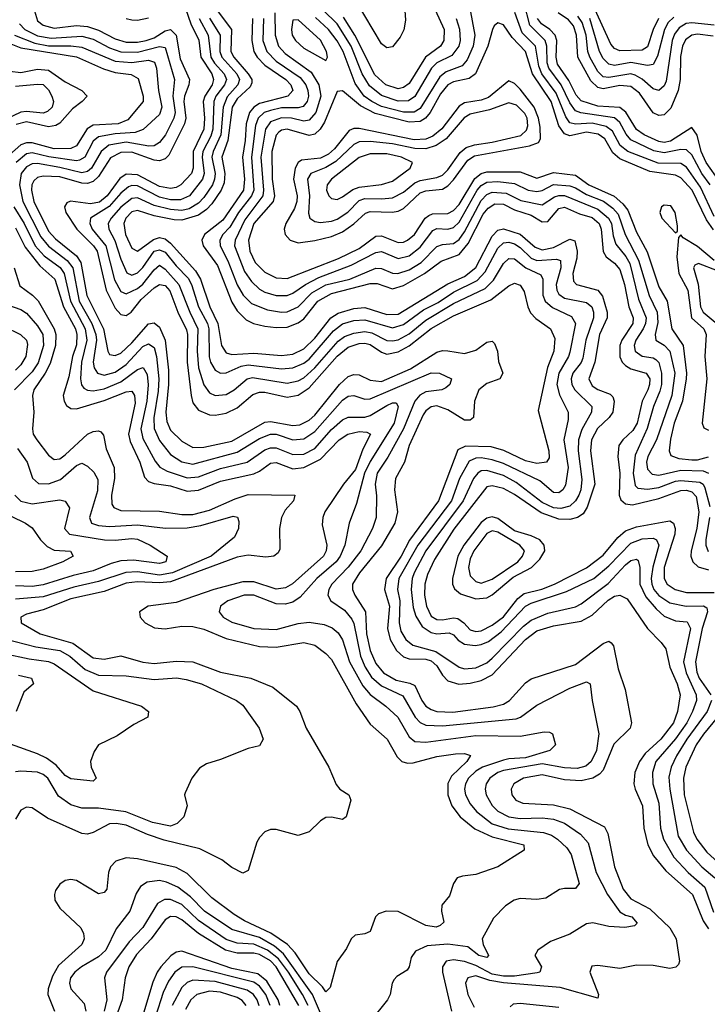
# Model space of a CAD drawing. Header units: inches. Extents: x 501365 to 657855, y 482276 to 547543.
# Tile 581 of 656: x 591986 to 594465, y 514534 to 518085. Entities that reach past the tile are written whole.
import ezdxf

# ---------------------------------------------------------------- set-up
doc = ezdxf.new("R2010")
doc.units = ezdxf.units.IN
doc.header["$MEASUREMENT"] = 0
doc.layers.add('A5591', color=7, linetype='Continuous')

msp = doc.modelspace()

# ---------------------------------------------------------------- linework, layer by layer
at = {"layer": 'A5591', "color": 5}
for points, elevation in [([(592017, 518190), (592050, 518081.4), (592070, 518065.5), (592110, 518054.1), (592190, 518064.2), (592230, 518061), (592270, 518047.5), (592330, 518016.3), (592370, 518004.5), (592410, 518003.6), (592442.1, 518010), (592470, 518020.1), (592510, 518045.2), (592529.4, 518049.4), (592549.8, 518029.8), (592564.4, 517944.4), (592598.2, 517870), (592595.7, 517850), (592579.9, 517810), (592578, 517790), (592584.4, 517730), (592580.4, 517710), (592523.8, 517596.2), (592510, 517583.5), (592490, 517576.8), (592470, 517579.2), (592390, 517607.9), (592350, 517606.7), (592313.4, 517586.6), (592270, 517520.2), (592250, 517501.1), (592230, 517494.2), (592210, 517495.4), (592130, 517519.1), (592070, 517521.5), (592050, 517516.5), (592036.2, 517503.8), (592029.3, 517490), (592028, 517470), (592036.4, 517430), (592090, 517322.5), (592114.8, 517294.8), (592190, 517233.3), (592206.5, 517210), (592227.6, 517090), (592287.9, 516970), (592303.4, 516890), (592310, 516877.8), (592330, 516874.1), (592350, 516882.8), (592390, 516919.8), (592450, 516987.8), (592470, 516992.4), (592490, 516976.5), (592510.7, 516930), (592521.8, 516821.8), (592522.7, 516770), (592513, 516670), (592515.7, 516635.7), (592530, 516605.1), (592570, 516564.9), (592610, 516542.4), (592650, 516543.1), (592750, 516565.1), (592870, 516633.4), (592890, 516636.6), (592970, 516621.6), (592996.3, 516623.7), (593030, 516640.8), (593050, 516658.8), (593138.3, 516770), (593170, 516798.7), (593190, 516805.9), (593210, 516804.1), (593250, 516785), (593290, 516780.6), (593394.4, 516825.6), (593490, 516886.1), (593510, 516891.9), (593530, 516891.2), (593590, 516881.6), (593630, 516892.9), (593670, 516922.5), (593690, 516926.2), (593698, 516918), (593708.6, 516890), (593712.2, 516852.2), (593727.7, 516810), (593717.3, 516790), (593670, 516772.7), (593641.3, 516750), (593625.5, 516710), (593621.7, 516650), (593610, 516640.7), (593590, 516641.4), (593530, 516678.8), (593490, 516692.4), (593470, 516689.6), (593450, 516675.1), (593440.1, 516659.9), (593390.1, 516550), (593372.8, 516490), (593340.6, 516430), (593336.9, 516390), (593347.9, 516310), (593338.1, 516270), (593290, 516187.6), (593211.2, 516090), (593186.3, 516050), (593186, 516030), (593194.4, 516010), (593232.1, 515950), (593235.9, 515870), (593249.8, 515810), (593270, 515763.7), (593297.1, 515730), (593343.6, 515703.6), (593392.6, 515692.6), (593410, 515684.1), (593435.3, 515630), (593450.1, 515610), (593470, 515597), (593490, 515590.9), (593547.6, 515587.6), (593692.7, 515607.3), (593730, 515616.8), (593751.9, 515630), (593810, 515694), (593830, 515708.2), (593990, 515760.3), (594090, 515835.2), (594110, 515843.9), (594118.3, 515838.3), (594126.9, 515826.9), (594144, 515744), (594169.5, 515670), (594191.7, 515550), (594186.9, 515530), (594127.9, 515472.1), (594090, 515378.2), (594076.1, 515363.9), (594052.5, 515350), (594010, 515339.8), (593950, 515343.3), (593870, 515361.6), (593802, 515350), (593767.7, 515330), (593757.8, 515310), (593759.8, 515290), (593775.2, 515270), (593800.1, 515260.1), (593910, 515254.2), (593970, 515239.7), (594094.9, 515174.9), (594106.9, 515150), (594131.1, 515030), (594161.4, 514950), (594190, 514915), (594258.4, 514878.4), (594330.7, 514810), (594352.7, 514770), (594365.3, 514690), (594361.8, 514678.2), (594352.2, 514667.8), (594330, 514663.7), (594270, 514674), (594210, 514675.1), (594150, 514663.1), (594070, 514674.2), (594048.6, 514671.4), (594041.4, 514650), (594072.7, 514570), (594070, 514557), (593934.7, 514594.7), (593730, 514611.8), (593680.6, 514620.6), (593630, 514636.5), (593601.1, 514630), (593593.7, 514610), (593601.9, 514570), (593624.5, 514524.5)], 2480), ([(592573.8, 518153.8), (592603, 518070), (592631.5, 518011.5), (592638.8, 517950), (592678.4, 517890), (592684.9, 517870), (592679.5, 517850), (592653.4, 517810), (592646.8, 517790), (592652.5, 517730), (592650.2, 517690), (592611.1, 517610), (592611.3, 517550), (592605.1, 517530), (592567.2, 517490), (592550, 517479.7), (592530, 517476.1), (592490, 517483.2), (592410, 517525.6), (592370, 517527.9), (592347.2, 517512.8), (592300.6, 517450), (592273.1, 517426.9), (592241.2, 517421.2), (592169, 517431), (592155, 517425), (592147.2, 517410), (592152.2, 517390), (592192.2, 517330), (592251.3, 517270), (592265.4, 517250), (592297.5, 517110), (592330, 517045.4), (592350, 517021.7), (592370, 517018.3), (592388, 517030), (592424.2, 517075.8), (592470, 517118.4), (592490, 517130.5), (592510, 517126.1), (592526.9, 517106.9), (592556.3, 517030), (592587, 516967), (592590.6, 516950), (592589.2, 516850), (592603.6, 516730), (592610, 516703.2), (592630, 516677.6), (592670, 516660.2), (592690, 516658.8), (592730, 516665.8), (592770, 516685.9), (592826.2, 516733.8), (592850, 516742.2), (592870, 516742), (592950, 516723.4), (592990, 516730.8), (593030, 516757.5), (593130, 516871.6), (593170, 516904.1), (593210, 516917.3), (593230, 516918.5), (593250, 516913.6), (593290, 516885.9), (593310, 516879.3), (593350, 516887.6), (593390, 516909.6), (593470, 516971.5), (593550, 517017.4), (593684.7, 517075.3), (593750, 517125.2), (593770, 517135), (593790, 517127.8), (593804.8, 517104.8), (593818.1, 517050), (593828, 517028), (593847.3, 517007.3), (593899.8, 516970), (593915.1, 516935.1), (593912, 516890), (593889.4, 516830.6), (593855.8, 516675.8), (593894, 516530), (593894.4, 516505.6), (593885.8, 516490), (593850, 516484.1), (593810, 516493.9), (593731.2, 516531.2), (593685.3, 516545.3), (593592.7, 516547.3), (593565.9, 516534.1), (593495.6, 516350), (593391.8, 516208.2), (593360.8, 516150), (593306.6, 516070), (593300.8, 516030), (593318.9, 515970), (593312.3, 515890), (593321.8, 515850), (593344.1, 515810), (593370, 515787.9), (593390, 515780.4), (593450, 515779.1), (593470, 515773.2), (593490, 515754.7), (593510, 515721.6), (593530, 515701.5), (593569.3, 515689.3), (593610, 515692), (593650, 515701.7), (593690, 515722.4), (593810, 515850.3), (593850, 515880.8), (593910, 515899.5), (594010, 515915.5), (594050, 515937.8), (594108.1, 515991.9), (594130, 516006.5), (594150, 516009.3), (594176.6, 515996.6), (594249.6, 515889.6), (594299.3, 515839.3), (594315.8, 515815.8), (594329.7, 515750), (594356.3, 515690), (594367.5, 515650), (594358.2, 515590), (594343.5, 515550), (594297.8, 515490), (594241.5, 515438.5), (594221, 515410), (594203.8, 515370), (594199.9, 515330), (594204.6, 515310), (594231.9, 515250), (594236.3, 515170), (594250.4, 515110), (594270.9, 515070), (594315.4, 515015.4), (594411.4, 514930), (594450, 514835.6), (594470, 514806.8)], 2520), ([(593471.2, 518150), (593516.5, 518050), (593515.5, 518010), (593502.7, 517990), (593448.7, 517950), (593390, 517855.7), (593370, 517840.6), (593350, 517836.1), (593306.5, 517850), (593265.9, 517885.9), (593194.4, 518030), (593153.8, 518093.8)], 2620), ([(593370.4, 518170.4), (593376.5, 518083.5), (593370.8, 518049.2), (593358, 518022), (593330, 517987.6), (593310, 517983.4), (593290, 517998.4), (593200.4, 518150)], 2580), ([(594475.6, 517490), (594445.1, 517530), (594410, 517597.4), (594390, 517616.2), (594370, 517616.7), (594310, 517604.8), (594272.6, 517612.6), (594190, 517651.6), (594172.4, 517672.4), (594150, 517714.4), (594131.1, 517731.1), (594009.5, 517749.5), (593990, 517756.9), (593970, 517785.4), (593938.5, 517850), (593893.9, 517910), (593887.8, 517930), (593886.3, 517990), (593880.6, 518010), (593825.1, 518065.1), (593805.3, 518145.3)], 2640), ([(592698.1, 518118.1), (592749.1, 518050), (592747.5, 517970), (592757.7, 517950), (592810, 517890), (592823.1, 517870), (592822.9, 517857.1), (592816.8, 517843.2), (592770, 517800.4), (592752.1, 517770), (592736.7, 517650), (592715, 517590), (592725.5, 517530), (592723.4, 517496.6), (592711.7, 517470), (592678.5, 517421.5), (592659.5, 517400.5), (592630, 517380.4), (592570, 517362), (592542.9, 517362.9), (592470, 517378.4), (592410, 517397.4), (592390, 517391.8), (592368.4, 517370), (592360.9, 517350), (592366.6, 517310), (592390, 517260.7), (592410, 517250.1), (592468, 517292), (592490, 517299.3), (592510, 517295.4), (592530, 517279.2), (592619.1, 517179.1), (592637.8, 517150), (592670.7, 517050), (592699.7, 516990), (592713.6, 516910), (592730, 516883.5), (592750, 516877.6), (592830, 516882.1), (592930, 516874.2), (592970, 516879.5), (593010, 516897.9), (593050, 516936.7), (593107.4, 517010), (593133.6, 517026.4), (593190, 517043.3), (593230, 517047.8), (593310, 517022.5), (593350, 517023.5), (593530, 517133.2), (593590, 517158.7), (593630, 517191.4), (593690, 517304.7), (593710, 517326.5), (593730, 517331.1), (593790, 517311.5), (593844.9, 517264.9), (593870, 517255.8), (593910, 517264.2), (593970, 517293.8), (593987.2, 517287.2), (593996.3, 517250), (593994.7, 517225.3), (593980.4, 517170), (593982.4, 517142.4), (593993, 517130), (594070, 517109.4), (594087.9, 517087.9), (594104.1, 517030), (594103.7, 517010), (594076.2, 516950), (594059.9, 516850), (594038.1, 516790), (594050, 516765.1), (594070, 516751.4), (594115.1, 516735.1), (594125.1, 516725.1), (594129.7, 516710), (594124.6, 516670), (594111.3, 516650), (594068.9, 516611.1), (594047.1, 516570), (594043.9, 516530), (594059.3, 516410), (594032.6, 516327.4), (594017.1, 516302.9), (593997.6, 516290), (593970, 516282.7), (593930, 516283.7), (593866.3, 516306.3), (593770, 516372.8), (593730, 516394.9), (593690, 516404.7), (593670, 516400.1), (593551.6, 516248.4), (593481.5, 516138.5), (593455.9, 516084.1), (593446.3, 516050), (593445.9, 516010), (593452.2, 515970), (593470, 515933.6), (593490, 515921.7), (593510, 515920.5), (593550, 515928.4), (593565.8, 515925.8), (593587.7, 515910), (593610, 515885.1), (593630, 515878.6), (593650, 515880.9), (593690, 515901.4), (593730, 515932.2), (593782.3, 515997.7), (593804.4, 516015.6), (593868.1, 516031.9), (593914.2, 516050), (594030, 516108), (594090, 516154.2), (594142, 516218), (594170, 516241.3), (594210, 516256.5), (594315.2, 516275.2), (594330, 516277.6), (594343.5, 516270), (594349, 516250), (594347.8, 516230), (594309.1, 516109.1), (594310, 516070), (594321, 516050), (594349.7, 516029.7), (594390, 516018.9), (594490, 516019.6)], 2580), ([(592905.9, 518110), (592906.5, 518030), (592919.2, 517990), (592943.3, 517963.3), (593036.2, 517896.2), (593064, 517850), (593071.4, 517810), (593054.1, 517750), (593030, 517723.4), (593010, 517719.8), (592965.4, 517730), (592929.1, 517730.9), (592890, 517716.8), (592871.4, 517690), (592855.3, 517590), (592865, 517470), (592862.5, 517450), (592797.1, 517363), (592762.2, 517290), (592760.8, 517270), (592796.6, 517176.6), (592821.1, 517141.1), (592850, 517113.8), (592870, 517102.4), (592910, 517090.1), (592950, 517090.9), (592970, 517098.7), (593015.7, 517130), (593064.5, 517155.5), (593180.4, 517199.6), (593270, 517246.1), (593290, 517249.2), (593350, 517223.9), (593390, 517233.6), (593430, 517265.2), (593475, 517325), (593490, 517332.4), (593530, 517329.5), (593550, 517335.8), (593570, 517355.5), (593634.9, 517470), (593650, 517487.6), (593670, 517499.1), (593710, 517502), (593770, 517495), (593818.8, 517470), (593850, 517465.1), (593870, 517469.8), (593910, 517491.2), (593970, 517486.4), (593990, 517479.2), (594030, 517454.4), (594090.9, 517430.9), (594125.1, 517405.1), (594143.7, 517383.7), (594169.3, 517310), (594217.7, 517217.7), (594255, 517090), (594284.3, 517030), (594286.9, 516993.1), (594276.8, 516950), (594279.4, 516930), (594310, 516912), (594330, 516890.1), (594347.9, 516810), (594337.9, 516730), (594281.6, 516570), (594250.7, 516510), (594246.1, 516490), (594250, 516464.6), (594266.7, 516446.7), (594290, 516442.4), (594370, 516460.3), (594450, 516458.5), (594470, 516450.4)], 2660), ([(593607.8, 518132.2), (593627.1, 518030), (593621.1, 517990), (593599.6, 517940.4), (593580.8, 517919.2), (593523.3, 517896.7), (593500.5, 517879.5), (593430, 517765.5), (593408.1, 517751.9), (593370, 517751.8), (593290, 517772.7), (593255, 517790), (593228.4, 517810), (593195.1, 517855.2), (593151.8, 517970), (593130, 518008.5), (593099.1, 518050), (593052.7, 518092.7)], 2660), ([(593559.4, 518090), (593571.1, 518051.1), (593574.1, 518010), (593569.2, 517990), (593543.7, 517956.3), (593490.4, 517929.6), (593470.1, 517910), (593410, 517808), (593387.1, 517792.9), (593350, 517790.8), (593290, 517811.8), (593246.5, 517846.5), (593220.6, 517890), (593180.6, 517990), (593130.2, 518070), (593079.5, 518119.5)], 2640), ([(594490, 517375.2), (594441.3, 517481.3), (594390, 517553.1), (594370, 517566.9), (594288.4, 517568.4), (594178.5, 517610), (594151.6, 517631.6), (594123.7, 517683.7), (594100.4, 517700.4), (594050, 517712), (593990, 517708.6), (593970, 517713.1), (593955.4, 517735.4), (593919.8, 517819.8), (593868.8, 517890), (593858.2, 517918.2), (593845.5, 517990), (593798.1, 518038.1), (593770.9, 518110.9)], 2660), ([(594486.2, 518026.2), (594430, 518033), (594410, 518029.9), (594387.2, 518012.8), (594376.3, 517990), (594368.1, 517951.9), (594366.9, 517870), (594359.9, 517830), (594333.3, 517766.7), (594310, 517742.2), (594290, 517739.8), (594270, 517749.6), (594220.3, 517820.3), (594190, 517844.8), (594150, 517847.5), (594090, 517835.9), (594070, 517840.7), (594044.7, 517864.7), (593998.2, 517950), (593993.3, 518030), (593982.8, 518062.8), (593965.2, 518085.2), (593927.6, 518110)], 2580), ([(594289.4, 518090), (594270.4, 518050), (594250, 517987.8), (594230, 517975.6), (594150, 517972.5), (594130, 517981.3), (594117, 517997), (594060.8, 518120.8)], 2520), ([(592632.9, 518090), (592665.5, 518030), (592675.4, 517950), (592688.6, 517928.6), (592723.3, 517890), (592730.8, 517870), (592723.9, 517850), (592693.3, 517810), (592685.5, 517790), (592682.3, 517690), (592675.4, 517664.6), (592645.6, 517610), (592643.1, 517590), (592651.2, 517530), (592645, 517510), (592597.9, 517450), (592565, 517435), (592530, 517436), (592490, 517445), (592410, 517485.9), (592390, 517487.1), (592377.5, 517482.5), (592350, 517459.7), (592308.3, 517411.7), (592241, 517370), (592238.4, 517350), (592247.2, 517330), (592296.1, 517270), (592327.2, 517147.2), (592350, 517105.3), (592370, 517096.2), (592410, 517115.9), (592430, 517130.9), (592470, 517183), (592490, 517200.3), (592510, 517185.8), (592559.8, 517130), (592598.7, 517030), (592628, 516970), (592626.1, 516890), (592630.5, 516830), (592650, 516768), (592670, 516739.6), (592690, 516730.1), (592730, 516733), (592758.5, 516750), (592805.4, 516790), (592825, 516795), (592950, 516774.7), (592990, 516782.4), (593010, 516794.1), (593050, 516830), (593133.9, 516926.1), (593157.1, 516942.9), (593190, 516954.9), (593230, 516960.8), (593255.4, 516955.4), (593310, 516928.5), (593330, 516926.5), (593350, 516931.2), (593390, 516952.7), (593450, 517001.6), (593550, 517062.1), (593663.8, 517116.2), (593694.4, 517145.6), (593730, 517205.9), (593750, 517223.6), (593770, 517222.3), (593810.8, 517190.8), (593864.8, 517164.8), (593871.9, 517150), (593871.8, 517091.8), (593880.2, 517070), (593907.1, 517047.1), (593975.4, 517015.4), (593990.4, 516990), (593970, 516886.2), (593964.8, 516870), (593929.5, 516810.5), (593922.8, 516770), (593931.9, 516731.9), (593963.1, 516670), (593963.3, 516643.3), (593948, 516570), (593963.7, 516470), (593953.8, 516406.2), (593944.6, 516390), (593930, 516379.1), (593910, 516380.4), (593861.6, 516421.6), (593730, 516485), (593690, 516498.2), (593650, 516505.1), (593630, 516504), (593606.4, 516493.6), (593571.6, 516430), (593542.9, 516350), (593421.1, 516190), (593352.7, 516070), (593347.6, 516030), (593356.3, 515990), (593354.4, 515910), (593360.4, 515880.4), (593377.5, 515850), (593403.7, 515830), (593486.1, 515806.1), (593570, 515749.7), (593590, 515743.9), (593630, 515747.4), (593670, 515766.2), (593690, 515782.7), (593802.4, 515897.6), (593830, 515919.8), (593890, 515944.8), (593990, 515968.3), (594010, 515978.2), (594108, 516052), (594170, 516119.4), (594190, 516134.9), (594210, 516139.3), (594215.4, 516135.4), (594221.7, 516110), (594222.1, 516050), (594243.4, 516003.4), (594280.4, 515960.3), (594310, 515934.1), (594350, 515917.6), (594393.2, 515913.2), (594404.3, 515890), (594378.9, 515770), (594389, 515730), (594424.9, 515650), (594426.2, 515630), (594412.3, 515590), (594391.7, 515550), (594350, 515491.2), (594280.2, 515410), (594267.7, 515370), (594269.4, 515330), (594290, 515259.5), (594296.5, 515170), (594306.7, 515130), (594344.8, 515064.8), (594396, 515010), (594456.5, 514956.5), (594487, 514867)], 2540), ([(592670, 518090.5), (592708.9, 518030), (592707.6, 517970), (592715, 517950), (592768.7, 517890), (592778, 517870), (592772.3, 517850), (592733.5, 517806.5), (592719.4, 517770), (592710.5, 517670), (592682.7, 517610), (592678.8, 517590), (592690, 517530), (592688.4, 517510), (592680.6, 517490), (592650, 517443.4), (592630, 517423.4), (592596.3, 517403.7), (592570, 517397.6), (592530, 517401.3), (592470, 517415.7), (592410, 517442.5), (592390, 517440.1), (592350, 517409.4), (592315.5, 517370), (592304.7, 517350), (592306.8, 517330), (592328.7, 517288.7), (592350, 517221.5), (592372.2, 517172.2), (592390, 517164.1), (592410, 517172.2), (592430, 517192.1), (592470, 517250), (592490, 517255.7), (592510, 517246.6), (592550, 517197.1), (592593.2, 517153.2), (592605.1, 517130), (592630.2, 517050), (592662.3, 516990), (592667.5, 516970), (592669.3, 516869.3), (592673.8, 516850), (592690, 516821.3), (592710, 516810.5), (592730, 516811.2), (592784, 516836), (592810, 516840.4), (592930, 516826.2), (592970, 516829.3), (593010, 516846), (593030, 516861.4), (593117.1, 516962.9), (593150, 516987.8), (593190, 517000), (593230, 517003), (593330, 516974.1), (593370, 516985.6), (593441.7, 517038.3), (593494.4, 517065.6), (593550, 517103), (593635.2, 517144.8), (593664.4, 517175.6), (593710, 517261.5), (593730, 517280.2), (593750, 517282.5), (593770, 517276.5), (593790, 517264.1), (593830, 517225.6), (593850, 517217.3), (593921.6, 517221.6), (593936.4, 517216.4), (593937.1, 517190), (593920.3, 517130), (593922.1, 517110), (593930, 517095.6), (593950, 517081.4), (594030, 517064.9), (594048.4, 517050), (594054.9, 517030), (594054.4, 517010), (594026.7, 516930), (594015.8, 516864.2), (594010, 516849.1), (593980.8, 516810), (593973.8, 516790), (593976.6, 516770), (593987.8, 516750), (594048.6, 516690), (594047.6, 516670), (594013.1, 516606.9), (594000.4, 516570), (594000, 516530), (594012.5, 516427.5), (594009.3, 516390), (594001.6, 516370), (593990, 516349.6), (593968.9, 516331.1), (593937.2, 516322.8), (593910, 516325.1), (593870, 516344), (593775.7, 516415.7), (593730, 516441.6), (593670, 516459.1), (593650, 516457.8), (593637.2, 516450), (593622.4, 516430), (593584.3, 516350), (593449.6, 516170), (593408, 516090), (593401.1, 516070), (593397.2, 516030), (593405.1, 515965.1), (593413.9, 515933.9), (593436.6, 515896.6), (593470, 515874.7), (593490, 515870.6), (593533.9, 515873.9), (593550, 515866.2), (593567.1, 515847.1), (593590, 515832.8), (593628.4, 515828.4), (593650, 515832), (593676.7, 515843.3), (593721.8, 515878.2), (593810, 515970.3), (593830, 515980.8), (593957.2, 516022.8), (594056.5, 516070), (594110, 516115.5), (594190, 516197.9), (594230, 516213.4), (594270, 516215), (594282.2, 516210), (594290.3, 516190), (594269.2, 516110.8), (594263.2, 516070), (594264.9, 516050), (594272.9, 516030), (594290, 516008.6), (594330, 515982.4), (594389.6, 515969.6), (594451.9, 515971.9), (594463.6, 515963.6), (594466.1, 515950), (594446.7, 515890), (594422.1, 515770), (594427.9, 515732.1), (594436.3, 515710), (594477.6, 515650)], 2560), ([(592369.2, 518089.2), (592390, 518084.5), (592410, 518083.6), (592450, 518091.5)], 2520), ([(592824.9, 518090), (592822.2, 518010), (592830.3, 517970), (592842.4, 517950), (592870, 517920.7), (592944.8, 517870), (592963.8, 517850), (592971, 517830), (592953, 517810), (592850, 517782.6), (592829.8, 517770.2), (592814.6, 517750), (592802.4, 517710), (592799, 517650), (592788.5, 517590), (592796, 517510), (592792.1, 517470), (592717.7, 517362.3), (592652.2, 517310), (592642.2, 517290), (592647, 517270), (592698.9, 517198.9), (592750, 517066), (592770, 517035.5), (592802.4, 517002.4), (592829.1, 516989.1), (592870, 516980.2), (592910, 516974.9), (592950, 516976.3), (592990, 516991.7), (593010, 517006.6), (593060.5, 517070), (593110, 517097.8), (593250, 517134.4), (593274.4, 517134.4), (593330, 517114.4), (593370, 517127), (593444.9, 517170), (593505.6, 517214.4), (593570, 517238), (593602.5, 517277.5), (593656.6, 517383.4), (593674.4, 517405.6), (593699.4, 517420.6), (593730, 517420.2), (593770, 517399.6), (593830, 517379.8), (593870, 517356.6), (593890, 517358), (593930, 517403.8), (593950, 517409.3), (594004.9, 517384.9), (594050, 517371.4), (594074.9, 517350), (594082.4, 517330), (594089.6, 517249.6), (594101.1, 517230), (594130, 517207.4), (594150, 517184), (594166.3, 517130), (594182.6, 517050), (594197.4, 517010), (594197.2, 516990), (594157.5, 516930), (594150.3, 516910), (594150, 516869.4), (594158.3, 516850), (594170, 516837.7), (594190, 516826.5), (594244.8, 516810), (594257.5, 516790), (594257.2, 516770), (594250.5, 516750), (594229.8, 516710), (594212.9, 516630), (594196.3, 516603.7), (594160.4, 516570), (594146.4, 516550), (594142.2, 516510), (594150.3, 516450.3), (594147.7, 516370), (594153.4, 516353.4), (594170, 516339.3), (594195.8, 516335.8), (594290, 516358.6), (594370, 516387.6), (594390, 516388.2), (594410, 516382.5), (594425.3, 516365.3), (594434.7, 516310), (594428, 516250), (594406.6, 516170), (594406.4, 516150), (594413.2, 516130), (594432.3, 516112.3), (594470, 516100.7)], 2620), ([(592864.5, 518090), (592862.6, 518010), (592876.5, 517970), (592910, 517936), (592996.5, 517876.5), (593017.3, 517850), (593025.2, 517830), (593027.2, 517810), (593022.6, 517790), (593007.9, 517772.1), (592990, 517767.5), (592930, 517766.8), (592890, 517758.2), (592866.8, 517750), (592845.3, 517730), (592836.1, 517703.9), (592821.1, 517590), (592829.5, 517470), (592822, 517450), (592774.9, 517390), (592742.9, 517337.1), (592718.5, 517310), (592707.3, 517290), (592708.9, 517270), (592735.9, 517215.9), (592770, 517129.6), (592791.4, 517091.4), (592821.8, 517061.8), (592879, 517039), (592930, 517030.1), (592950, 517031.5), (592990, 517049.2), (593039.4, 517100.6), (593090, 517129.1), (593176.5, 517150), (593270, 517188.9), (593290, 517188.5), (593330, 517170.9), (593349.8, 517169.8), (593390, 517183.6), (593432.8, 517210), (593490, 517267), (593510, 517273.9), (593550, 517278.1), (593570, 517292.4), (593590, 517320.1), (593650, 517433.5), (593670, 517454.7), (593690, 517463.6), (593739.8, 517459.8), (593793.1, 517433.1), (593870, 517417.5), (593914.2, 517445.8), (593930, 517451.1), (593950, 517450.6), (594070, 517401.4), (594109.3, 517369.3), (594119.3, 517350), (594125.3, 517305.3), (594135.2, 517275.2), (594171.8, 517231.8), (594186.2, 517206.2), (594216.9, 517076.9), (594244.4, 517010), (594242.1, 516990), (594233.4, 516970), (594207.7, 516930), (594201.5, 516910), (594204.6, 516890), (594230, 516871.4), (594270, 516865.5), (594279.4, 516859.4), (594290, 516849.5), (594299.8, 516810), (594299.6, 516770), (594294.4, 516745.6), (594271.4, 516690), (594248.8, 516611.2), (594205.5, 516514.4), (594197.9, 516450), (594204.9, 516404.9), (594215.2, 516395.2), (594250, 516391.9), (594290, 516397.9), (594350, 516420.6), (594370, 516423.9), (594437.9, 516417.9), (594450, 516410.1), (594456.8, 516396.8), (594474.7, 516330)], 2640), ([(594487, 517327), (594462.9, 517362.9), (594410.9, 517470), (594370, 517515.5), (594350, 517525), (594257.4, 517537.4), (594150, 517583), (594124.7, 517604.7), (594095.2, 517655.2), (594071.9, 517671.9), (594030, 517679.4), (593970, 517666.6), (593950, 517673.5), (593930, 517702.6), (593902, 517790), (593834.4, 517890), (593810.2, 517970), (593761.4, 518021.4), (593730, 518067), (593710, 518073.4), (593696.8, 518063.2), (593690.5, 518049.5), (593673.3, 517990), (593629.8, 517890.2), (593606.4, 517873.6), (593550, 517860.6), (593530, 517849.9), (593502.5, 517817.4), (593466, 517750), (593449.5, 517730.5), (593430, 517718.6), (593390, 517715.5), (593267, 517747), (593215.1, 517775.1), (593150, 517828.8), (593130, 517826), (593084.7, 517715.3), (593069.7, 517690.3), (593050, 517672.4), (593030, 517667.9), (592950, 517690.8), (592930, 517687), (592920.4, 517679.6), (592910, 517669.2), (592894.5, 517610), (592896.2, 517510), (592903.9, 517450), (592899.2, 517430), (592829.9, 517350.1), (592810.3, 517290), (592815.1, 517250), (592834.6, 517210), (592870, 517174.2), (592910, 517153.8), (592950, 517151.6), (593135.7, 517224.3), (593210, 517259.9), (593270, 517304), (593290, 517305.2), (593350, 517281.9), (593370, 517283.3), (593384.2, 517290), (593408.9, 517311.1), (593448.1, 517370), (593460.8, 517379.2), (593474.8, 517385.2), (593530, 517386.8), (593550, 517397), (593570, 517419.2), (593627.1, 517512.9), (593649.4, 517530.6), (593670, 517536.6), (593790, 517536.1), (593850, 517514.1), (593910, 517534.5), (593990, 517525), (594038.6, 517490), (594128.8, 517448.8), (594160.9, 517420.9), (594178.7, 517398.7), (594210, 517318.8), (594248.3, 517248.3), (594290, 517122.3), (594320.5, 517070), (594337.7, 516970), (594378, 516910), (594390.7, 516810.7), (594389.1, 516790), (594376.2, 516710), (594345.8, 516630), (594332.7, 516572.7), (594327.4, 516530), (594333.8, 516513.9), (594362.6, 516502.6), (594410, 516497.6), (594430, 516498.2), (594470, 516509.2)], 2680), ([(594510, 517500.9), (594460.7, 517570), (594443.7, 517610), (594428.7, 517668.7), (594410, 517696.2), (594332.4, 517647.6), (594310, 517642.9), (594290, 517645.6), (594237.4, 517670), (594210, 517688.9), (594171.8, 517751.8), (594150, 517769), (594070, 517772.9), (594010, 517792.4), (593992.8, 517812.8), (593966, 517866), (593925.3, 517925.3), (593920, 517950), (593922.7, 518010), (593917, 518030), (593897.9, 518050), (593867.9, 518070), (593853.3, 518090)], 2620), ([(594490, 518064.9), (594410, 518074.2), (594388.9, 518071), (594363.7, 518056.3), (594346.5, 518033.5), (594338.4, 518010), (594316.5, 517863.5), (594310, 517846.5), (594290, 517829.4), (594270, 517835.4), (594230.8, 517870.8), (594205.7, 517885.7), (594189.5, 517889.5), (594110, 517876.3), (594090, 517879.7), (594070, 517898), (594041.4, 517950), (594034.2, 517970), (594027.9, 518030), (594014.5, 518074.5), (593998.5, 518098.5)], 2560), ([(594345.1, 518094.9), (594324.7, 518075.3), (594310.5, 518050), (594286.1, 517953.9), (594270, 517924.1), (594250, 517919.8), (594190, 517931), (594130, 517920.5), (594110, 517925.1), (594090, 517945.1), (594076.8, 517970), (594042, 518090)], 2540), ([(591984.6, 518070), (592004.5, 518050), (592050, 518026.6), (592098.5, 518018.5), (592210, 518026.1), (592250, 518014.5), (592310, 517983.9), (592350, 517969.8), (592410, 517968.6), (592490, 517989), (592510, 517985.5), (592543.8, 517870), (592537.7, 517810), (592546, 517750), (592541.6, 517730), (592510.9, 517670), (592490, 517642.5), (592470, 517630), (592451.2, 517628.7), (592370, 517643.8), (592307.6, 517632.4), (592279.5, 517610), (592244.8, 517550), (592230, 517538), (592210, 517533.4), (592130, 517552.6), (592050, 517566.3), (592030, 517565.4), (592010, 517554.5), (591991.4, 517530), (591984.5, 517490), (591997.1, 517430), (592061.6, 517301.6), (592090, 517267.9), (592156.9, 517216.9), (592176.6, 517190), (592200.6, 517070), (592245.9, 516990), (592260.2, 516950), (592262.1, 516930), (592250.8, 516850), (592254.5, 516830), (592266.7, 516810), (592290, 516803.4), (592330, 516814.3), (592370, 516841.4), (592430, 516906.2), (592450, 516916), (592470, 516903.3), (592479.5, 516870), (592487.7, 516790), (592485.4, 516745.4), (592469.8, 516649.8), (592470.5, 516610.5), (592490, 516568.2), (592530, 516517), (592570, 516490.7), (592610, 516481.7), (592770, 516525.4), (592850, 516575.3), (592889.6, 516590.4), (592910, 516590), (592970, 516569.8), (593010, 516573.6), (593050, 516599.8), (593150, 516713.5), (593170, 516728), (593190, 516729.6), (593230, 516717), (593250, 516717.5), (593470, 516811.5), (593499.3, 516810), (593543.1, 516790), (593536.9, 516770), (593522.9, 516757.2), (593507.7, 516750), (593450, 516743.2), (593428.5, 516731.5), (593410, 516709.9), (593370, 516610), (593312.8, 516507.2), (593274.1, 516450), (593267.6, 516410), (593272.4, 516367.6), (593270.9, 516290), (593258.2, 516250), (593215.5, 516170), (593170, 516111), (593110.8, 516050), (593099.9, 516030), (593097.1, 516010), (593107.1, 515990), (593156.3, 515956.3), (593183.3, 515923.3), (593190, 515908), (593214, 515790), (593231.6, 515750), (593254.1, 515714.1), (593290, 515682.6), (593366.7, 515646.7), (593411.4, 515570), (593430, 515550.1), (593450, 515540.7), (593510, 515538.8), (593775.6, 515564.4), (593791.9, 515570), (593850, 515613.6), (593970, 515674.8), (594030, 515697.7), (594043.2, 515690), (594050.1, 515630), (594073.9, 515510), (594065.8, 515450), (594046.9, 515410), (594027.4, 515392.6), (593995.8, 515384.2), (593950, 515386.7), (593870, 515401.5), (593730, 515377.3), (593710.2, 515369.8), (593681.2, 515350), (593667.6, 515330), (593663.6, 515310), (593667.2, 515290), (593690, 515251.8), (593710, 515231.3), (593749.4, 515210), (593790, 515204.4), (593870, 515206.9), (593910, 515202.6), (593950, 515188.2), (594008.5, 515148.5), (594036.1, 515116.1), (594064.6, 515010), (594104.8, 514930), (594150, 514867.9), (594170, 514855.8), (594193, 514850), (594212.6, 514827.4), (594202.7, 514817.3), (594168.2, 514811.8), (594110, 514814.7), (594052.3, 514827.7), (594030, 514824.1), (593970, 514787.4), (593899.7, 514760.3), (593854.2, 514730), (593843.2, 514710), (593867.5, 514670), (593861.3, 514650), (593851.9, 514648.1), (593770, 514635.9), (593730, 514635.3), (593690, 514643.2), (593630, 514674.1), (593590, 514688.9), (593550, 514694.9), (593523.2, 514690), (593510.6, 514670), (593510.1, 514650), (593543.2, 514510)], 2460), ([(591930, 518008.1), (591990, 517983.6), (592190, 517950.7), (592287.8, 517907.8), (592330, 517895.1), (592387.6, 517887.6), (592413, 517873), (592431.4, 517810), (592430.9, 517790), (592375.6, 517724.4), (592340.8, 517710), (592250, 517704.8), (592228.5, 517691.5), (592190.1, 517630), (592170, 517620.9), (592110, 517619.2), (592030, 517640.9), (592010, 517641.2), (591990, 517634.4), (591917.9, 517570)], 2420), ([(591966.3, 518030), (592040.3, 518000.3), (592090, 517991.3), (592170, 517991.4), (592210, 517986.5), (592330, 517935.6), (592390, 517930.4), (592450, 517939.1), (592472.2, 517932.2), (592479.1, 517910), (592486.3, 517830), (592498.5, 517770), (592490, 517743.7), (592431.2, 517688.8), (592401.9, 517678.1), (592330, 517673.8), (592270, 517662.6), (592250, 517646.9), (592220.7, 517590), (592201.7, 517578.3), (592190, 517576.4), (592090.9, 517590.9), (592030, 517604.7), (592010, 517601.2), (591972.5, 517570)], 2440), ([(591950, 517899.8), (591990, 517894.9), (592050, 517906.2), (592090, 517903.6), (592150, 517861.3), (592209.3, 517830), (592229.3, 517810), (592210.9, 517790), (592175.9, 517764.1), (592130, 517712.5), (592115.9, 517704.1), (592090, 517699.4), (592010, 517716.3), (591972.8, 517707.2)], 2380), ([(591970, 517844.9), (592050, 517853.2), (592070, 517851.2), (592090, 517832.2), (592101.3, 517810), (592107.3, 517790), (592102.2, 517770), (592085.7, 517754.3), (592070, 517748.5), (592010, 517754.4), (591990, 517751.2), (591934.9, 517725.1)], 2360), ([(591964, 517410), (592001.9, 517350), (592041.6, 517270), (592073.9, 517233.9), (592131, 517191), (592146.4, 517170), (592168.3, 517070), (592221.1, 516970), (592227.7, 516930), (592208.7, 516850), (592204.9, 516790), (592208.3, 516768.3), (592216.7, 516756.7), (592230, 516748.8), (592250, 516746.5), (592290, 516753.6), (592350, 516778.9), (592410, 516824.2), (592430.6, 516830.6), (592445.6, 516805.6), (592448.5, 516768.5), (592444.2, 516710), (592422, 516610), (592430, 516574.6), (592473.7, 516493.7), (592491.4, 516471.4), (592517.4, 516457.4), (592590, 516432.9), (592630, 516436.5), (592710, 516466.2), (592806.4, 516490), (592870, 516534.1), (592890, 516541.3), (592910, 516540.8), (592970, 516517.6), (593010, 516518.7), (593050, 516538.8), (593110, 516607.1), (593150, 516642.3), (593170, 516652.1), (593230, 516651.2), (593250, 516657.3), (593310, 516694.2), (593330, 516703.6), (593343.6, 516703.6), (593350.7, 516690.7), (593335.6, 516630), (593250, 516492), (593229.1, 516450), (593199.7, 516340.3), (593173.3, 516270), (593158.3, 516190), (593140.9, 516150), (593127, 516130), (593057.3, 516070), (592997.4, 516002.6), (592970, 515984.5), (592942.9, 515977.1), (592910, 515978.1), (592830, 516009.6), (592794.9, 516010), (592736.1, 515990), (592709.4, 515970), (592704.8, 515950), (592719.4, 515930), (592750, 515913), (592830, 515889.1), (592910, 515885.6), (592990, 515907.4), (593030, 515912.6), (593083.5, 515903.5), (593112.4, 515892.4), (593134.2, 515874.2), (593149.3, 515849.3), (593175, 515770), (593222.9, 515682.9), (593250, 515651.1), (593306.5, 515610), (593349.6, 515570), (593390, 515498.6), (593410, 515481.9), (593450, 515479.3), (593630, 515503.9), (593790, 515501.9), (593877, 515517), (593895.8, 515515.8), (593906.7, 515510), (593917.8, 515470), (593897.1, 515450), (593810, 515422.7), (593750, 515420.2), (593730, 515415.2), (593654, 515390), (593630, 515375.2), (593604.3, 515350), (593593.2, 515330), (593590.1, 515310), (593593.2, 515290), (593610, 515257.3), (593632.7, 515230), (593690, 515184.7), (593747.2, 515167.2), (593874.1, 515154.1), (593903.8, 515143.8), (593925.4, 515130), (593959.2, 515099.2), (593974.7, 515074.7), (594003, 514970), (593990, 514951.6), (593950, 514952.5), (593932.2, 514947.8), (593883.4, 514916.6), (593850, 514912), (593790, 514916.1), (593768.5, 514910), (593737.4, 514890), (593694.7, 514845.3), (593653.6, 514770), (593656.5, 514750), (593675.8, 514710), (593670, 514702.8), (593641.3, 514710), (593601.4, 514741.4), (593530, 514751.2), (593454.7, 514745.3), (593413.5, 514726.5), (593397.5, 514702.6), (593390.1, 514669.9), (593382.5, 514657.5), (593345.4, 514634.6), (593336, 514624), (593329.1, 514610), (593321.3, 514570), (593311.4, 514550), (593248.8, 514471.2)], 2440), ([(591970, 517334.1), (592004.8, 517264.8), (592057.7, 517197.7), (592112.5, 517150), (592144.1, 517050), (592186.6, 516970), (592192.1, 516950), (592190, 516912.7), (592176.4, 516870), (592163, 516797), (592141.9, 516730), (592145.6, 516710), (592154.2, 516694.2), (592170, 516682.7), (592190, 516682.2), (592290, 516711.7), (592370, 516743.2), (592390, 516745.1), (592399.9, 516730), (592402.3, 516702.3), (592378.2, 516590), (592383.8, 516563.8), (592419.4, 516490), (592435.3, 516435.3), (592450, 516420.1), (592470, 516412), (592530, 516403.7), (592590, 516385.3), (592630, 516388.6), (592710, 516421.3), (592830, 516447.9), (592850, 516456.8), (592890, 516485.9), (592910, 516487.8), (592970, 516465.6), (593010, 516469.8), (593070, 516500.4), (593137.2, 516570), (593169, 516591), (593210, 516599.7), (593237.6, 516597.6), (593250.1, 516590.1), (593223.1, 516536.9), (593196.9, 516463.1), (593153.7, 516410), (593086.4, 516310), (593078.7, 516290), (593076.9, 516263.1), (593092.7, 516190), (593090.4, 516170), (593080.9, 516150), (592969.5, 516050.5), (592944.3, 516035.7), (592910, 516031.2), (592830, 516058.1), (592790, 516057.5), (592685.4, 516030), (592550, 515983.3), (592448.7, 515970), (592417.2, 515950), (592420.2, 515930), (592437.7, 515910), (592472.2, 515892.2), (592510, 515888.6), (592570, 515898.4), (592610, 515897.1), (592650, 515887.7), (592730, 515853.6), (592850, 515824.5), (592910, 515821.9), (593010, 515839.7), (593050.2, 515830), (593090, 515799.8), (593110, 515777.6), (593198.5, 515618.5), (593250, 515545), (593311.2, 515490), (593347.1, 515427.1), (593363.8, 515410), (593383.8, 515403.8), (593405, 515405), (593490, 515427.5), (593557.4, 515437.4), (593590, 515439.1), (593611.2, 515431.2), (593597.6, 515410), (593542.7, 515357.3), (593529.6, 515330.4), (593529.1, 515290), (593543.9, 515250), (593574.5, 515210), (593626.7, 515166.7), (593690, 515138.1), (593804.2, 515110), (593804.6, 515090), (593710, 515029.9), (593630, 515003), (593583, 514997), (593563.7, 514990), (593549.4, 514970.6), (593535, 514925), (593507.6, 514892.4), (593506.2, 514870), (593514.6, 514830), (593501.8, 514818.2), (593487.2, 514812.8), (593450, 514819.1), (593350, 514869.4), (593307.3, 514870), (593279.2, 514860.7), (593268.5, 514850), (593250, 514797.3), (593230, 514788.9), (593195.8, 514784.2), (593181.1, 514770), (593164.1, 514735.9), (593131, 514689), (593105.6, 514594.4), (593090, 514579.8), (593077.8, 514597.8), (593030, 514644.5), (592979.5, 514719.5), (592951.1, 514750), (592891, 514791), (592795.7, 514835.7), (592758.7, 514858.7), (592678.2, 514918.2), (592590, 515005.6), (592550, 515027.5), (592410, 515058.9), (592370, 515062.9), (592331.7, 515050), (592313, 515030), (592305.4, 515010), (592299.3, 514950), (592290, 514937.3), (592270, 514933.2), (592190, 514980.4), (592170, 514984.3), (592150, 514980.5), (592130, 514967.4), (592115, 514945), (592110.7, 514930), (592112.8, 514910), (592130, 514880.9), (592205.8, 514810), (592215.2, 514790), (592218.2, 514770), (592210.2, 514750), (592125.5, 514674.5), (592103.7, 514636.3), (592088.5, 514590), (592087.6, 514570), (592111.2, 514510)], 2420), ([(594490, 517216.9), (594430, 517267.8), (594378.6, 517298.6), (594370, 517309.7), (594360.8, 517299.3), (594355, 517230), (594362.1, 517170), (594394.6, 517110), (594408, 517010), (594452.2, 516970), (594460.8, 516950), (594456.8, 516870), (594463.2, 516790), (594447.3, 516630), (594453.1, 516613.1), (594470, 516604.8)], 2720), ([(591965.4, 517190), (591986, 517126), (592032.3, 517092.3), (592051.6, 517071.6), (592110, 516970.5), (592116.2, 516950), (592114.4, 516910), (592094.9, 516845.1), (592077.5, 516810), (592036.6, 516750), (592031.3, 516730), (592036.2, 516670), (592031.2, 516610), (592034.5, 516590), (592047.1, 516570), (592090, 516514.3), (592110, 516499), (592130, 516502.1), (592150, 516516.4), (592230, 516591), (592250, 516599.9), (592270, 516602.9), (592278.5, 516598.5), (592287.4, 516587.4), (592297.5, 516537.5), (592326.5, 516470), (592326.9, 516430), (592316.2, 516370), (592318.2, 516338.2), (592325.5, 516325.5), (592350, 516315.5), (592490, 516312.5), (592570, 516300.3), (592610, 516300.5), (592670, 516316.3), (592762.8, 516357.2), (592810, 516372.3), (592977.4, 516370), (592973.5, 516350), (592943.4, 516316.6), (592929.3, 516290), (592922.2, 516250), (592924.2, 516175.8), (592917.1, 516162.9), (592901.7, 516150), (592872.9, 516147.1), (592810, 516153.8), (592770, 516147.2), (592530, 516058.1), (592490, 516054), (592410, 516058.5), (592370, 516053.5), (592290, 516023.4), (592170, 515996.4), (592070, 515957.4), (592010, 515941.6), (591989.5, 515930), (591991.2, 515910), (592059, 515870), (592177.3, 515837.3), (592250, 515783.5), (592290, 515778.6), (592350, 515790.8), (592430, 515768.8), (592470, 515762.9), (592550, 515772.1), (592610, 515769.7), (592710, 515732.4), (592819.6, 515710), (592898.4, 515678.4), (592983.8, 515610), (592996.3, 515590), (593018.5, 515530), (593100.2, 515390), (593127.1, 515327.1), (593140.3, 515310), (593172, 515290), (593179.6, 515270), (593163, 515210), (593150, 515200.5), (593110, 515209.8), (593090, 515208.3), (593070, 515196.3), (593030, 515156.9), (592990, 515143.5), (592910, 515165.1), (592890, 515164.4), (592870, 515156.3), (592850, 515136.2), (592841.1, 515118.9), (592810, 515017), (592790, 515007.4), (592750, 515028.2), (592715.1, 515055.1), (592635.3, 515095.3), (592506.6, 515126.6), (592446.4, 515146.4), (592370, 515180.2), (592333.2, 515186.8), (592310, 515184.7), (592250, 515154.1), (592230, 515148.4), (592210, 515150.4), (592085.4, 515205.4), (592030, 515242.4), (592010, 515245.6), (591990, 515234.2), (591970, 515202.6)], 2380), ([(594570, 517152.9), (594433.9, 517206.1), (594420.6, 517199.4), (594415.4, 517190), (594431.7, 517131.7), (594440.5, 517050), (594450.4, 517030), (594494.2, 516994.2)], 2740), ([(591937.8, 517057.8), (591990, 517040.3), (592010, 517026.6), (592050, 516981.6), (592069.2, 516950), (592071, 516910), (592052.1, 516847.9), (592030, 516814.9), (591967.1, 516750)], 2360), ([(591930, 516978.5), (591988.6, 516950), (592009.6, 516930), (592014.1, 516914.1), (592007.9, 516870), (591990, 516840.3), (591970, 516821.1)], 2340), ([(591978.2, 516538.2), (592012.5, 516490), (592031.2, 516431.2), (592052.9, 516412.9), (592090, 516411.5), (592133.1, 516426.9), (592190, 516477), (592210, 516485.7), (592230, 516475), (592253.2, 516453.2), (592266.9, 516426.9), (592266, 516386), (592237.2, 516290), (592244.4, 516270), (592270, 516261.1), (592310, 516257.6), (592410, 516263.6), (592511, 516251), (592590, 516252.4), (592638.6, 516261.4), (592755.2, 516295.2), (592770.8, 516290.8), (592775.5, 516275.5), (592774.8, 516250), (592760.6, 516219.4), (592676.5, 516150), (592536.5, 516090), (592490, 516082.5), (592410, 516093.9), (592367.9, 516092.1), (592270, 516059.1), (592181.1, 516038.9), (592070, 516004.3), (591970, 515995)], 2360), ([(591968.2, 516370), (591990, 516348.6), (592030, 516339.2), (592130, 516353.2), (592150, 516349.2), (592164.9, 516324.9), (592147.2, 516250), (592165.2, 516230), (592291.1, 516208.9), (592330, 516207.9), (592390, 516214.6), (592410, 516212.1), (592456.1, 516190), (592517.8, 516150), (592512.1, 516130), (592490, 516124.2), (592396.4, 516136.4), (592350, 516133.2), (592315.7, 516124.3), (592250, 516097.4), (592178.7, 516081.3), (592070, 516046.7), (592030, 516041.7), (591970, 516043.9)], 2340), ([(591955.2, 516295.2), (592006, 516270), (592030, 516252.6), (592060.7, 516210), (592085.2, 516185.2), (592110, 516172.7), (592168.5, 516168.5), (592178.7, 516150), (592141.1, 516130), (592070, 516103.1), (592030, 516094.9), (591970, 516093.6)], 2320), ([(594473.2, 516290), (594460.5, 516210), (594460.4, 516190), (594467.9, 516167.9)], 2640), ([(591931.9, 515851.9), (592043.3, 515823.3), (592130.8, 515810), (592166.9, 515790), (592222.1, 515742.1), (592270, 515721.7), (592370, 515719), (592470, 515705.9), (592551.2, 515711.2), (592586.2, 515706.2), (592640.8, 515690), (592767.2, 515630), (592790, 515613.2), (592848.9, 515530), (592863.7, 515490), (592850, 515466.3), (592810, 515456.9), (592710, 515416.9), (592658.7, 515401.3), (592633.7, 515386.3), (592606.7, 515350), (592582.5, 515297.5), (592580.3, 515290), (592589.1, 515250), (592576.9, 515210), (592553.5, 515186.5), (592530, 515176.3), (592464.4, 515190), (592368.8, 515228.8), (592270, 515241.4), (592210, 515241.7), (592170, 515253.2), (592125, 515285), (592086.8, 515350), (592070, 515363.7), (592050, 515371.4), (591990, 515375.7), (591970, 515372.5)], 2360), ([(591930, 515799.8), (592019.7, 515779.7), (592090, 515770.1), (592110, 515762.5), (592250, 515664.5), (592424.9, 515610), (592450.4, 515590), (592448, 515570), (592396.7, 515543.3), (592336.9, 515503.1), (592270.2, 515469.8), (592254.1, 515445.9), (592240.9, 515410), (592243.2, 515390), (592261.1, 515350), (592250, 515338.9), (592170, 515347), (592150, 515359.9), (592117, 515397), (592081.9, 515421.9), (592050, 515437.6), (591952.7, 515472.7)], 2340), ([(591981.7, 515721.7), (592027.7, 515710), (592035.8, 515690), (592000.2, 515659.8), (591972.9, 515590)], 2320), ([(594480.5, 515630), (594464.4, 515590), (594391.4, 515490), (594354.4, 515430), (594335.2, 515390), (594327.1, 515352.9), (594330, 515310), (594360.3, 515140.3), (594390.1, 515090), (594445.8, 515030), (594492.8, 514990)], 2560), ([(594502.6, 515570), (594451.2, 515508.8), (594425.5, 515470), (594388.3, 515390), (594379.1, 515350), (594382, 515290), (594415.6, 515155.6), (594428, 515130), (594463.4, 515083.4), (594546.9, 515006.9)], 2580), ([(593073.9, 514493.9), (593041.7, 514570), (592936.9, 514716.9), (592904.3, 514744.3), (592850, 514774.9), (592750, 514804.1), (592652.5, 514870), (592601.5, 514921.5), (592556.4, 514956.4), (592515.3, 514975.3), (592490, 514981.2), (592444.7, 514975.3), (592421.4, 514958.6), (592406, 514934), (592383.3, 514870), (592333.9, 514806.1), (592295.8, 514730), (592270, 514705.8), (592209, 514670), (592183.9, 514650), (592168.3, 514630), (592165, 514610), (592170.1, 514590), (592217.7, 514537.7), (592224.2, 514510)], 2440), ([(593026, 514530), (593005.9, 514570), (592954.4, 514650), (592918.5, 514698.5), (592879.7, 514730), (592830, 514751.5), (592770, 514754.4), (592730, 514768.3), (592630, 514836.6), (592570, 514893.7), (592530, 514912.8), (592507.2, 514912.8), (592482.6, 514897.4), (592430, 514811.9), (592379.9, 514760.1), (592298.5, 514650), (592291.9, 514630), (592299.6, 514550), (592290.6, 514510)], 2460), ([(592992.3, 514530), (592910, 514669.5), (592890, 514691.3), (592850, 514714.3), (592830, 514719), (592770, 514719.3), (592727.6, 514730), (592630.9, 514790), (592570, 514838.6), (592550, 514849.4), (592530, 514850.9), (592510, 514839.1), (592460.1, 514770), (592406.4, 514713.6), (592378.7, 514670), (592365.4, 514630), (592355.7, 514550), (592297.1, 514390)], 2480), ([(592924.2, 514530), (592917.6, 514550), (592877.2, 514617.2), (592844.8, 514644.8), (592750, 514662.9), (592570, 514725.9), (592550, 514722.1), (592531.2, 514708.8), (592494.3, 514670), (592480.9, 514650), (592466.2, 514613.8), (592428.9, 514490)], 2520), ([(592888.3, 514530), (592873.3, 514570), (592850, 514599.7), (592830, 514613.7), (592610.1, 514669.9), (592570, 514668.6), (592545.1, 514650), (592522, 514618), (592503.2, 514576.8), (592475.5, 514490)], 2540), ([(592849.2, 514529.2), (592842.3, 514550), (592828.7, 514570), (592805.6, 514585.6), (592690, 514616.6), (592610, 514620.9), (592590, 514613.5), (592570, 514594.6), (592535.5, 514530)], 2560), ([(592802.4, 514530), (592787.9, 514547.9), (592770, 514558.9), (592710, 514578.1), (592670, 514581.6), (592624.4, 514570), (592603.1, 514550), (592583.9, 514516.1)], 2580), ([(593930, 514523.4), (593790, 514537.3), (593765.4, 514534.6), (593754.8, 514525.2)], 2520)]:
    msp.add_lwpolyline(points, dxfattribs=dict(at, elevation=elevation))
for points, elevation in [([(592990, 518084.8), (592970, 518083.6), (592965.6, 518050), (592968.4, 518030), (592979.8, 518010), (593010, 517982.8), (593090, 517938), (593095.8, 517950), (593092.2, 517970), (593070, 518011.4)], 2680), ([(593750, 517865.2), (593675.7, 517804.3), (593650, 517794.9), (593590, 517785), (593570, 517773.9), (593508.4, 517691.6), (593475, 517664.9), (593450, 517653.8), (593407.7, 517652.3), (593210, 517692.7), (593190, 517693), (593174.3, 517685.7), (593120.8, 517619.2), (593099.6, 517600.4), (593070, 517586.3), (593001.9, 517578.1), (592989.3, 517570.7), (592978.9, 517550), (592973.1, 517510), (592986, 517450), (592985.5, 517430), (592976, 517404), (592945, 517350), (592939, 517330), (592942.9, 517310), (592960.6, 517290), (592990, 517280.1), (593050, 517289), (593110, 517303.2), (593150, 517320.4), (593190, 517348.9), (593232.4, 517387.6), (593250, 517393.9), (593329.2, 517390.8), (593350, 517394.2), (593370, 517404.2), (593430, 517461.1), (593450, 517468.2), (593510, 517473.5), (593530, 517485.5), (593550, 517508.1), (593601.1, 517578.9), (593625.3, 517594.7), (593823.5, 517630), (593857.1, 517642.9), (593864.3, 517655.7), (593862.9, 517697.1), (593856.7, 517730), (593840.3, 517770), (593790, 517834.7), (593770, 517855.7)], 2720), ([(593750, 517785.4), (593680.1, 517759.9), (593610, 517744.8), (593588.7, 517731.3), (593523.9, 517656.1), (593487.9, 517632.1), (593450, 517619), (593410, 517620.3), (593330, 517637.7), (593250, 517645.5), (593210, 517644.2), (593190, 517634.9), (593126.2, 517573.8), (593090, 517552.1), (593035.7, 517530), (593023.6, 517510), (593030.3, 517449.7), (593027.1, 517387.1), (593032.3, 517370), (593050, 517357.3), (593070, 517354), (593110, 517358.5), (593130, 517365.4), (593169.4, 517390.6), (593210, 517433.5), (593230, 517440.9), (593290, 517439), (593330, 517442.9), (593370, 517463.8), (593410, 517496.7), (593430, 517505.2), (593490, 517515.7), (593510, 517524.6), (593530, 517543.6), (593574, 517606), (593595.6, 517624.4), (593625.7, 517634.3), (593690, 517643.2), (593792.6, 517667.4), (593813.6, 517686.4), (593817.8, 517702.2), (593815.3, 517730), (593807.1, 517747.1), (593776.9, 517776.9)], 2740), ([(593310, 517601.3), (593250, 517600.9), (593210, 517588.6), (593110.1, 517510), (593094.3, 517490), (593091.9, 517470), (593099.8, 517450), (593110, 517439.8), (593130, 517437.1), (593150, 517445.8), (593187.2, 517472.8), (593210, 517481.6), (593290, 517490.4), (593330, 517502.4), (593394, 517550), (593401.8, 517570), (593362.5, 517590)], 2760), ([(594310, 517416.8), (594300.5, 517410), (594293.7, 517390), (594301.2, 517370), (594350, 517316.5), (594358, 517322), (594358.2, 517341.8), (594349.4, 517390), (594333.8, 517413.8)], 2720), ([(593690, 516292.1), (593670, 516287.7), (593650, 516271.8), (593587.4, 516190), (593565.4, 516150), (593546.6, 516070), (593546.6, 516050), (593553.1, 516033.1), (593575.1, 516015.1), (593630, 515996.1), (593670, 516000.1), (593690, 516011.2), (593764.9, 516075.1), (593831.4, 516110), (593860.9, 516139.1), (593878.8, 516170), (593877.5, 516190), (593861.6, 516210), (593830, 516224.4), (593770, 516241.4), (593710, 516286.9)], 2620), ([(593690, 516241.9), (593670, 516231.7), (593623, 516170), (593610, 516141.1), (593604, 516110), (593610, 516079.3), (593630, 516059.2), (593650, 516053.6), (593690, 516067.3), (593781.8, 516130), (593798.7, 516150), (593805.9, 516170), (593789.3, 516190), (593710, 516237.2)], 2640)]:
    msp.add_lwpolyline(points, close=True, dxfattribs=dict(at, elevation=elevation))

doc.saveas('drawing.dxf')
